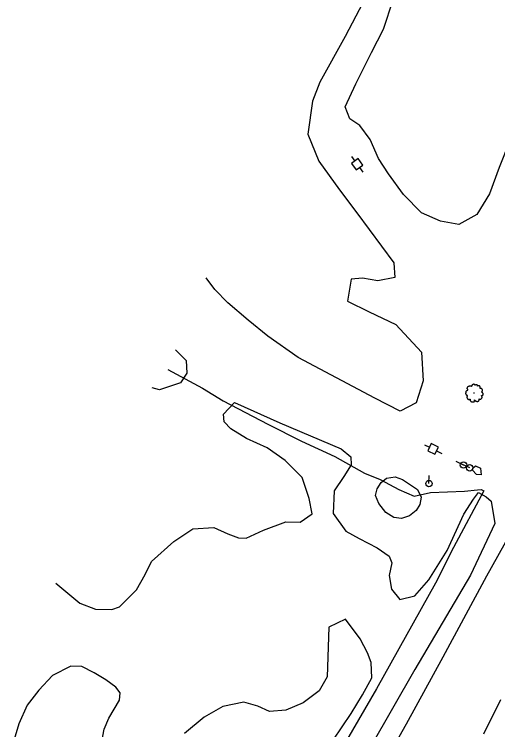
# Model space of a CAD drawing. Extents: x 2161152 to 2175754, y 602179 to 617749.
# Drawn here: x 2172900.1 to 2173198.7, y 615244 to 615686 of the extents above; entities that cross this region are included whole.
import ezdxf

# ---------------------------------------------------------------- set-up
doc = ezdxf.new("R2010")
doc.units = 0
for name, color, linetype in [('RD_EX_Parking_Asphalt', 7, 'Continuous'), ('RD_EX_Road', 7, 'Continuous'), ('RD_EX_UT', 7, 'Continuous'), ('RD_EX_VEG', 7, 'Continuous')]:
    doc.layers.add(name, color=color, linetype=linetype)

msp = doc.modelspace()

# ---------------------------------------------------------------- linework, layer by layer
at = {"layer": 'RD_EX_Parking_Asphalt'}
msp.add_lwpolyline([(2172995.04, 615466.5), (2173016.29, 615455.09), (2173029.25, 615447.13), (2173056.69, 615432.69), (2173077.63, 615422.27), (2173098.11, 615412.84), (2173116.42, 615402.45), (2173126.22, 615398.53), (2173137.62, 615392.29), (2173147.15, 615388.37), (2173157.28, 615390.61), (2173178.29, 615391.41), (2173186.17, 615392.1), (2173188.6, 615392.4), (2173190.23, 615391.66), (2173171.37, 615356.51), (2173160.35, 615334.6), (2173123.87, 615269.16), (2173105.38, 615237.37)], dxfattribs=at)
at = {"layer": 'RD_EX_Road'}
for points in [[(2173134.24, 615232.91), (2173142.36, 615247.69), (2173165, 615289), (2173192.04, 615339.08), (2173217.34, 615384.32), (2173246.35, 615434)], [(2173200.49, 615262.34), (2173189.89, 615241.22)]]:
    msp.add_lwpolyline(points, dxfattribs=at)
at = {"layer": 'RD_EX_UT'}
for p, q in [((2173108.36, 615598.1), (2173110.41, 615595.31)), ((2173112.46, 615596.86), (2173108.43, 615593.89)), ((2173108.43, 615593.89), (2173111.39, 615589.87)), ((2173115.42, 615592.83), (2173112.46, 615596.86)), ((2173111.39, 615589.87), (2173115.42, 615592.83)), ((2173113.31, 615591.37), (2173115.47, 615588.44)), ((2173153.52, 615420.07), (2173156.63, 615418.52)), ((2173157.74, 615420.83), (2173155.5, 615416.35)), ((2173162.21, 615418.59), (2173157.74, 615420.83)), ((2173159.98, 615414.12), (2173162.21, 615418.59)), ((2173155.5, 615416.35), (2173159.98, 615414.12)), ((2173161, 615416.33), (2173164.26, 615414.7)), ((2173177.64, 615407.52), (2173173.15, 615409.71)), ((2173181.43, 615405.77), (2173176.91, 615407.93)), ((2173156.3, 615396.03), (2173156.49, 615401.03))]:
    msp.add_line(p, q, dxfattribs=at)
for centre in [(2173177.64, 615407.52), (2173181.43, 615405.77), (2173156.3, 615396.03)]:
    msp.add_circle(centre, 2, dxfattribs=at)
at = {"layer": 'RD_EX_VEG'}
for points in [[(2173115.45, 615692.96), (2173104.43, 615672.33), (2173088.85, 615644.14), (2173084.24, 615632.37), (2173081.37, 615611.92), (2173088.26, 615595.29), (2173100.92, 615577.55), (2173111.78, 615563.23), (2173134.51, 615532.5), (2173135.19, 615523.3), (2173124.66, 615521.33), (2173115.22, 615523.02), (2173108.12, 615522.31), (2173105.86, 615508.69), (2173119.44, 615502.22), (2173135.89, 615494.41), (2173151.7, 615477.15), (2173152.8, 615459.54), (2173148.44, 615445.93), (2173138.4, 615440.8), (2173122.74, 615448.87), (2173075.52, 615473.85), (2173056.78, 615487.2), (2173044.57, 615497.06), (2173032.1, 615507.71), (2173024.06, 615515.94), (2173018.63, 615523.1)], [(2173237.03, 615688.12), (2173227.8, 615663.01), (2173221.55, 615645.48), (2173213.7, 615626.39), (2173206.38, 615608.35), (2173199.61, 615591.35), (2173193.64, 615575.13), (2173185.86, 615562.35), (2173174.75, 615556.18), (2173163.48, 615558.16), (2173151.72, 615563.29), (2173140.57, 615574.72), (2173131.26, 615587.44), (2173125.07, 615596.97), (2173119.96, 615608.59), (2173113.5, 615617.33), (2173107.5, 615621.34), (2173104.44, 615628.73), (2173111.18, 615643.1), (2173120.87, 615662.42), (2173128.13, 615676.78), (2173134.13, 615695.1)], [(2172999.71, 615478.75), (2173006.22, 615472.13), (2173006.69, 615464.25), (2173002.83, 615458.38), (2172989.8, 615453.88), (2172985.22, 615455.1)], [(2172925.73, 615334.6), (2172940.59, 615322.16), (2172950.27, 615318.54), (2172960.44, 615318.27), (2172965.17, 615319.8), (2172975.53, 615330.43), (2172980.88, 615339.81), (2172984.91, 615347.89), (2172998.7, 615360.31), (2173010.34, 615368.04), (2173023.47, 615368.93), (2173032.07, 615364.9), (2173038.6, 615362.46), (2173043.33, 615362.4), (2173054.14, 615367.25), (2173067.85, 615372.34), (2173076.77, 615372.23), (2173084.17, 615377.39), (2173082.19, 615386.86), (2173077.88, 615399.77), (2173067.51, 615410.39), (2173056.32, 615418.13), (2173043.53, 615423.8), (2173033.9, 615429.95), (2173029.75, 615434.2), (2173029.28, 615438.93), (2173036.19, 615446.19), (2173064.11, 615433.52), (2173101.97, 615417.59), (2173107.94, 615412.53), (2173108.14, 615407.54), (2173103.6, 615400.51), (2173097.72, 615391.66), (2173097.02, 615377.5), (2173105.03, 615366.64), (2173113.1, 615362.09), (2173124.32, 615356.44), (2173131.6, 615351.11), (2173133.39, 615347.15), (2173131.72, 615339.3), (2173133.19, 615330.88), (2173138.37, 615324.52), (2173147.58, 615326.77), (2173156.1, 615336.64), (2173167.6, 615354.61), (2173177.84, 615377.06), (2173183.73, 615386.44), (2173186.93, 615390.6), (2173191.62, 615387.92), (2173194.74, 615385.27), (2173196.94, 615371.33), (2173181.87, 615339.5), (2173147.58, 615281.15), (2173119.98, 615232.94)], [(2173188.52, 615401.47), (2173185.57, 615401.57), (2173183.24, 615404.36), (2173183.32, 615405.6), (2173185.11, 615406.96), (2173188.11, 615405.48), (2173188.52, 615401.47)], [(2173149.13, 615392.35), (2173151.43, 615387.73), (2173150.66, 615383.21), (2173148.31, 615379.37), (2173144.27, 615376.21), (2173139.33, 615374.49), (2173134.48, 615375.08), (2173129.6, 615378.09), (2173125.27, 615383.72), (2173123.23, 615388.6), (2173124.26, 615392.72), (2173126.67, 615396.63), (2173130.05, 615399.41), (2173135.44, 615400.26), (2173140.01, 615398.63), (2173149.13, 615392.35)], [(2173085.98, 615221.03), (2173108.17, 615254.09), (2173115.13, 615265.55), (2173121.03, 615275.98), (2173120.61, 615285.43), (2173118.33, 615291.5), (2173113.71, 615300.21), (2173104.8, 615312.26), (2173094.37, 615307.26), (2173093.48, 615276.58), (2173088.39, 615267.98), (2173078.59, 615260.49), (2173067.78, 615256.16), (2173057.8, 615255.23), (2173050.49, 615258.46), (2173041.86, 615260.93), (2173028.85, 615258.27), (2173017.38, 615251.67), (2173005.36, 615241.66)], [(2172953.07, 615231.31), (2172955.66, 615244.28), (2172958.6, 615251.07), (2172965.11, 615262.17), (2172965.54, 615266.76), (2172962.95, 615270.19), (2172956.68, 615274.7), (2172949.37, 615279.22), (2172941.93, 615283.08), (2172934.98, 615283.26), (2172923.78, 615277.45), (2172915.19, 615268.47), (2172908.03, 615259.08), (2172902.96, 615247.57), (2172900.13, 615238.02)]]:
    msp.add_lwpolyline(points, dxfattribs=at)
for centre, radius in [((2173184.11, 615452), 0.188), ((2173184.1, 615451.99), 0.000075)]:
    msp.add_circle(centre, radius, dxfattribs=at)
for points in [[(2173184.21, 615457.38), (2173183.98, 615457.4), (2173183.74, 615457.32), (2173183.55, 615457.25), (2173183.38, 615457.19), (2173183.22, 615457.11), (2173182.99, 615456.98), (2173182.82, 615456.83), (2173182.73, 615456.65), (2173182.69, 615456.48), (2173182.65, 615456.27), (2173182.65, 615456.14), (2173182.56, 615456.12), (2173182.45, 615456.14), (2173182.26, 615456.2), (2173182.07, 615456.2), (2173181.88, 615456.2), (2173181.62, 615456.18), (2173181.36, 615456.18), (2173181.15, 615456.14), (2173180.91, 615456.1), (2173180.63, 615456.01), (2173180.37, 615455.91), (2173180.14, 615455.73), (2173179.95, 615455.37), (2173179.86, 615455.11), (2173179.75, 615454.92), (2173179.86, 615454.58), (2173179.99, 615454.32), (2173180.01, 615454.17), (2173180.07, 615453.85), (2173180.14, 615453.68), (2173180.24, 615453.53), (2173180.18, 615453.52), (2173179.9, 615453.48), (2173179.67, 615453.4), (2173179.35, 615453.23), (2173179.19, 615453.07), (2173179.11, 615452.82), (2173179.09, 615452.56), (2173179.02, 615452.41), (2173178.96, 615452.2), (2173178.94, 615452.15), (2173178.9, 615451.9), (2173178.98, 615451.57), (2173179, 615451.3), (2173179.09, 615451.14), (2173179.2, 615451), (2173179.34, 615450.82), (2173179.64, 615450.65), (2173179.88, 615450.57), (2173180.03, 615450.55), (2173179.9, 615450.18), (2173179.86, 615449.92), (2173179.77, 615449.62), (2173179.77, 615449.56), (2173179.73, 615449.21), (2173179.84, 615448.96), (2173179.9, 615448.68), (2173180.03, 615448.51), (2173180.24, 615448.29), (2173180.48, 615448.12), (2173180.85, 615448.02), (2173181.15, 615448.04), (2173181.58, 615448.17), (2173181.77, 615448.23), (2173181.75, 615448.1), (2173181.77, 615447.82), (2173181.77, 615447.5), (2173181.88, 615447.26), (2173181.96, 615447.05), (2173182.07, 615446.86), (2173182.32, 615446.69), (2173182.62, 615446.64), (2173182.93, 615446.52), (2173183.27, 615446.47), (2173183.65, 615446.45), (2173184.1, 615446.56), (2173184.3, 615446.66), (2173184.38, 615446.79), (2173184.53, 615447.07), (2173184.49, 615447.24), (2173184.51, 615447.69), (2173184.58, 615447.56), (2173184.71, 615447.29), (2173185.09, 615447.07), (2173185.39, 615446.94), (2173185.75, 615446.82), (2173185.97, 615446.77), (2173186.33, 615446.82), (2173186.61, 615446.88), (2173186.89, 615446.97), (2173187.11, 615447.18), (2173187.24, 615447.39), (2173187.28, 615447.59), (2173187.34, 615447.87), (2173187.38, 615448.01)], [(2173187.38, 615448.01), (2173187.32, 615448.14), (2173187.28, 615448.32), (2173187.34, 615448.31), (2173187.47, 615448.27), (2173187.68, 615448.17), (2173187.84, 615448.12), (2173188.09, 615448.14), (2173188.29, 615448.21), (2173188.63, 615448.42), (2173188.84, 615448.77), (2173189.04, 615449.07), (2173189.1, 615449.32), (2173189.06, 615449.49), (2173189.04, 615449.86), (2173188.89, 615450.05), (2173188.86, 615450.14), (2173188.78, 615450.44), (2173188.84, 615450.48), (2173189.04, 615450.52), (2173189.32, 615450.61), (2173189.53, 615450.7), (2173189.7, 615450.84), (2173189.76, 615451), (2173189.74, 615451.3), (2173189.77, 615451.6), (2173189.72, 615451.72), (2173189.64, 615451.83), (2173189.59, 615451.98), (2173189.47, 615452.09), (2173189.4, 615452.2), (2173189.32, 615452.28), (2173189.23, 615452.39), (2173189.1, 615452.48), (2173188.99, 615452.52), (2173188.95, 615452.63), (2173189.06, 615452.78), (2173189.1, 615452.86), (2173189.12, 615453.03), (2173189.29, 615453.29), (2173189.32, 615453.59), (2173189.29, 615453.91), (2173189.25, 615454.12), (2173189.14, 615454.32), (2173188.99, 615454.51), (2173188.89, 615454.64), (2173188.76, 615454.73), (2173188.52, 615454.83), (2173188.33, 615454.87), (2173188.07, 615454.87), (2173187.92, 615454.9), (2173187.94, 615454.94), (2173187.94, 615455.05), (2173187.94, 615455.26), (2173187.88, 615455.6), (2173187.77, 615455.97), (2173187.77, 615455.99), (2173187.69, 615456.18), (2173187.53, 615456.33), (2173187.39, 615456.4), (2173187.24, 615456.5), (2173187.06, 615456.51), (2173186.83, 615456.51), (2173186.63, 615456.48), (2173186.48, 615456.4), (2173186.34, 615456.31), (2173186.29, 615456.42), (2173186.21, 615456.65), (2173186.18, 615456.76), (2173186.06, 615456.89), (2173185.9, 615457.04), (2173185.56, 615457.13), (2173185.09, 615457.08), (2173184.86, 615456.93), (2173184.75, 615456.8), (2173184.71, 615456.89), (2173184.56, 615457.04), (2173184.49, 615457.17), (2173184.36, 615457.26), (2173184.25, 615457.34), (2173184.17, 615457.38)]]:
    msp.add_spline(points, degree=3, dxfattribs=at)

doc.saveas('drawing.dxf')
